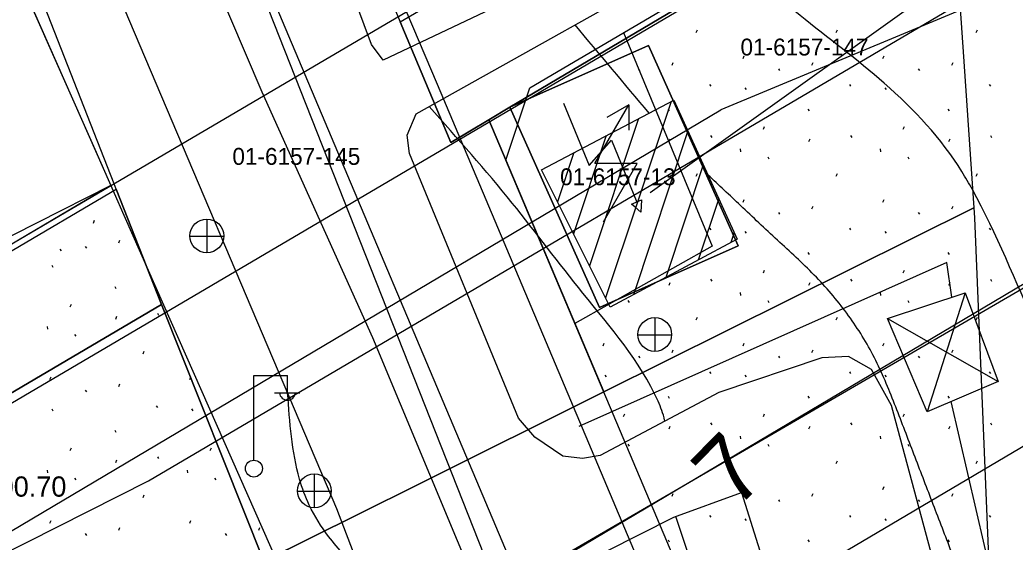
# Model space of a CAD drawing. Extents: x 412225 to 413380, y 4456471 to 4457189.
# Drawn here: x 412929 to 412987.9, y 4456763.4 to 4456794.3 of the extents above; entities that cross this region are included whole.
import ezdxf

# ---------------------------------------------------------------- set-up
doc = ezdxf.new("R2010")
doc.units = 0
for name, color, linetype in [('0_HALİHAZIR', 7, 'Continuous'), ('0_KADASTRO', 7, 'Continuous'), ('Level 28', 7, 'Continuous'), ('Level 41', 7, 'Continuous'), ('Level 54', 7, 'Continuous'), ('Level 57', 7, 'Continuous'), ('Level 62', 7, 'Continuous')]:
    doc.layers.add(name, color=color, linetype=linetype)

msp = doc.modelspace()

# ---------------------------------------------------------------- linework, layer by layer
at = {"layer": '0_HALİHAZIR'}
for p, q in [((412967.55464811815, 4456789.505210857), (412963.68200041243, 4456777.883002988)), ((412965.6375808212, 4456788.496912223), (412962.73310208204, 4456779.780277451)), ((412963.72051352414, 4456787.488613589), (412961.7842037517, 4456781.677551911)), ((412968.55706850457, 4456787.768561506), (412965.32237948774, 4456778.0609322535)), ((412961.8034462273, 4456786.480314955), (412960.8353054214, 4456783.574826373)), ((412969.4704023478, 4456785.764554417), (412967.24656162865, 4456779.090583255)), ((412970.383736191, 4456783.760547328), (412969.17074376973, 4456780.120234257)), ((412940.06145055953, 4456780.539574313), (412940.06144736, 4456782.539586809)), ((412939.0414424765, 4456781.529579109), (412941.0414553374, 4456781.52958182)), ((412971.2970700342, 4456781.756540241), (412971.0949259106, 4456781.149885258)), ((412984.9904091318, 4456778.171833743), (412982.74338794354, 4456771.127530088)), ((412966.60892248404, 4456774.700981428), (412966.6089192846, 4456776.700993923)), ((412980.3922891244, 4456776.6596347), (412986.942439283, 4456772.918489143)), ((412965.5889144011, 4456775.690986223), (412967.5889272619, 4456775.690988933)), ((412942.8245328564, 4456773.287723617), (412944.8245457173, 4456773.287727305)), ((412942.824540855, 4456768.287691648), (412942.8245328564, 4456773.287723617)), ((412944.8245474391, 4456772.2877208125), (412944.8245457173, 4456773.287727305)), ((412944.06454269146, 4456772.247718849), (412945.56455230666, 4456772.247721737)), ((412946.43116869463, 4456765.438062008), (412946.43116549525, 4456767.438074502)), ((412945.4111606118, 4456766.428066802), (412947.41117347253, 4456766.428069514))]:
    msp.add_line(p, q, dxfattribs=at)
for points in [[(413308.4388156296, 4456995.203321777), (413040.9655097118, 4456837.389696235), (412966.3203004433, 4456784.0920120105)], [(413308.1026904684, 4456965.941186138), (413265.17536630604, 4456940.383804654), (413047.2388700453, 4456812.664318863), (412821.4749323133, 4456681.3633888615)], [(412917.7086901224, 4456881.5526112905), (412937.6152038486, 4456893.993485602), (412965.0986242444, 4456911.722242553), (412966.55775599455, 4456912.320521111), (412967.60682320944, 4456912.419868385), (412968.2730751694, 4456912.2915480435), (412968.97310258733, 4456911.072181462), (412975.7800012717, 4456890.628391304), (412979.0852166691, 4456875.34957955), (412982.4303521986, 4456848.914734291), (412983.8100855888, 4456829.860014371), (412984.80188317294, 4456815.567194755), (412984.73758531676, 4456813.620030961), (412984.61027474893, 4456812.750803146), (412983.8057281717, 4456811.479879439), (412968.981717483, 4456801.220029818), (412956.5087617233, 4456794.795520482), (412950.4933372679, 4456791.951122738), (412949.80820960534, 4456792.88311961), (412943.5853300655, 4456809.585743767), (412933.58321717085, 4456834.421778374), (412919.3470839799, 4456870.661541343)], [(412970.3895452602, 4456772.276850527), (412963.3551016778, 4456768.531171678), (412962.2999109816, 4456768.359563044), (412961.1445825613, 4456768.49397431), (412959.47755318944, 4456769.6271224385), (412958.51259515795, 4456770.745372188), (412952.0471085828, 4456786.43777337), (412951.91236355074, 4456787.52140848), (412952.4456462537, 4456788.778420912), (412970.24761300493, 4456798.758868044), (412983.7087684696, 4456807.641052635), (412986.03422249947, 4456809.786371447), (412987.01260872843, 4456811.0535729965), (412987.97953971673, 4456812.982435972), (412988.71943952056, 4456814.6620406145), (412989.31414566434, 4456816.304578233), (412989.673163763, 4456818.7187413), (412989.4813438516, 4456820.710290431), (412987.09843241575, 4456841.406956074)], [(412912.3338145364, 4456721.138007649), (412944.0968596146, 4456732.816216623), (412949.428800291, 4456734.8243382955), (412952.0645053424, 4456735.829645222), (412954.3957129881, 4456737.232264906), (412956.07643688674, 4456738.560409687), (412956.7549867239, 4456739.646297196), (412956.81094854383, 4456740.818572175), (412956.5758358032, 4456742.245847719), (412947.7537477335, 4456765.371373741), (412933.57539528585, 4456798.729353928), (412933.0348227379, 4456799.672473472), (412932.6736096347, 4456800.142762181), (412931.8372840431, 4456800.177596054), (412903.86343912, 4456787.54379213)], [(412961.1927214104, 4456789.416470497), (412962.70540750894, 4456785.71073322), (412964.0235725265, 4456787.214891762), (412965.5268781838, 4456783.543968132)], [(412984.1970174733, 4456777.910908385), (412983.90346530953, 4456779.979840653), (412962.08734167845, 4456770.262789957)], [(413019.9746952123, 4456633.047413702), (413001.4027932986, 4456674.144647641), (412977.4870158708, 4456727.435688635), (412978.4704704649, 4456728.598761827), (412988.08734607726, 4456734.164746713), (412988.6723764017, 4456734.756794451), (412989.5044778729, 4456735.739833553), (412989.8223555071, 4456737.316875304), (412980.6293769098, 4456771.498741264), (412979.43216008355, 4456773.639070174), (412978.06978156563, 4456774.410984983), (412976.49552470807, 4456774.332081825), (412970.3895452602, 4456772.276850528)], [(412990.72640155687, 4456733.118940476), (412992.55684847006, 4456734.171821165), (412992.96476891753, 4456735.132760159), (412987.62227045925, 4456756.809600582), (412984.15826638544, 4456771.730997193)]]:
    msp.add_lwpolyline(points, dxfattribs=at)
for points in [[(412943.3238196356, 4456790.057343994), (412939.4909245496, 4456799.046003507), (412938.70499282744, 4456800.919310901), (412938.05075135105, 4456803.146533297), (412937.9630115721, 4456804.314800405), (412938.1889072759, 4456805.1392239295), (412938.85185022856, 4456805.499605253), (412939.8480472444, 4456804.724551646), (412960.3212070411, 4456752.9257408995), (412986.82998167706, 4456691.98834437), (413005.89755259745, 4456650.125919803), (413022.7759595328, 4456611.403394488), (413022.9094625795, 4456610.592647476), (413022.7975117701, 4456610.050995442), (413022.68699106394, 4456609.839968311), (413022.54919770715, 4456609.658840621), (413022.0677568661, 4456609.794060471), (413001.6159277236, 4456655.725913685), (412969.95159487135, 4456727.404019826), (412949.89096915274, 4456775.519233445)], [(412959.8864346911, 4456785.472045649), (412967.7247977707, 4456789.594702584), (412971.47971373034, 4456781.355789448), (412963.9581254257, 4456777.330904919)], [(412965.20789041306, 4456783.43790949), (412965.8148521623, 4456783.690502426), (412965.7569082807, 4456782.95677926), (412965.425993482, 4456783.246775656)], [(412980.3922891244, 4456776.6596347), (412984.9904091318, 4456778.171833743), (412986.942439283, 4456772.918489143), (412982.74338794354, 4456771.127530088)], [(412966.0379225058, 4456754.964335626), (412963.5381509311, 4456761.827732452), (412963.73038863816, 4456762.865573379), (412967.72407085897, 4456764.879687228), (412971.73460794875, 4456766.348776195), (412980.027344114, 4456739.939005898), (412980.2786440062, 4456737.722741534), (412979.901784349, 4456736.405953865), (412978.1772365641, 4456734.671536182), (412977.2515815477, 4456734.1220597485), (412974.9788596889, 4456732.868435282), (412974.68841881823, 4456732.765709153), (412970.1912750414, 4456744.452195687)]]:
    msp.add_lwpolyline(points, close=True, dxfattribs=at)
for centre, radius in [((412940.04624572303, 4456781.547738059), 1.0000000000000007), ((412966.59371764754, 4456775.709145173), 1.0000000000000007), ((412942.83482349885, 4456767.763292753), 0.5000000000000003), ((412946.41596385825, 4456766.446225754), 1.0000000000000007)]:
    msp.add_circle(centre, radius, dxfattribs=at)
msp.add_arc((412944.8247713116, 4456772.291403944), 0.4738143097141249, 184.83843333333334, 355.1464111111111, dxfattribs=at)
for points in [[(413053.76500377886, 4456704.629247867), (413052.31009316, 4456706.637104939), (413050.1315657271, 4456708.69451481), (413047.8770279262, 4456710.673514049), (413045.62393013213, 4456712.654103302), (413043.4112225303, 4456714.678402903), (413041.2798353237, 4456716.785703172), (413039.255118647, 4456718.994484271), (413037.33931252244, 4456721.3001261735), (413035.51458687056, 4456723.6798287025), (413033.75773157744, 4456726.110761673), (413032.0491465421, 4456728.576354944), (413030.3681416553, 4456731.061098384), (413028.69410680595, 4456733.550611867), (413027.017701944, 4456736.038515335), (413025.2607066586, 4456738.463978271), (413023.4366710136, 4456740.842230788), (413021.5360749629, 4456743.163402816), (413019.63637891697, 4456745.485314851), (413017.73749287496, 4456747.80789689), (413015.84314685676, 4456750.13415896), (413013.95709088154, 4456752.467141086), (413012.0853849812, 4456754.811583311), (413010.2941195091, 4456757.214766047), (413008.6383247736, 4456759.7072195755), (413007.12961083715, 4456762.296843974), (413005.6983873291, 4456764.933308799), (413004.28260390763, 4456767.5782237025), (413002.8622604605, 4456770.2207085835), (413001.44539703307, 4456772.865063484), (413000.03325363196, 4456775.5119284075), (412998.65432041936, 4456778.175843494), (412997.31642744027, 4456780.860278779), (412996.0273047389, 4456783.5690543), (412994.76132217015, 4456786.28881993), (412993.5044296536, 4456789.012835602), (412992.2438571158, 4456791.735151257), (412990.97342452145, 4456794.452846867), (412989.71664200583, 4456797.176712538), (412988.5131397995, 4456799.923488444), (412987.41844822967, 4456802.713874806), (412986.5962383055, 4456805.581242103), (412986.33318201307, 4456808.447260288), (412986.52883011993, 4456810.424703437)], [(413051.3493872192, 4456693.949911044), (413048.33344381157, 4456696.344091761), (413030.8623486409, 4456709.945962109), (413028.7287111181, 4456712.241743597), (413018.5230125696, 4456726.18156776), (413011.4370596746, 4456736.7443949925), (413011.0323160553, 4456737.36437837), (413003.30332634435, 4456749.578725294), (412993.014539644, 4456768.277160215), (412989.8770690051, 4456774.698616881), (412989.21898247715, 4456776.108964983), (412985.4136646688, 4456784.30212208), (412984.79994899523, 4456785.358377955), (412980.194960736, 4456790.588424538), (412970.6821754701, 4456799.036634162), (412970.67758543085, 4456799.042574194)], [(412966.262553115, 4456788.825620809), (412961.8687462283, 4456794.054597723), (412961.864906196, 4456794.059207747)], [(412967.1871656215, 4456770.571659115), (412967.17478813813, 4456770.633614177), (412966.7879938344, 4456771.754420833), (412962.3289146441, 4456778.158595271), (412958.14379894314, 4456783.493193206), (412953.2286478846, 4456789.214512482)], [(413045.5914548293, 4456690.832231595), (413043.3053868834, 4456692.774020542), (413040.9766987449, 4456694.663129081), (413038.5871703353, 4456696.474887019), (413036.1443016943, 4456698.214894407), (413033.66164288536, 4456699.898261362), (413031.14345393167, 4456701.528017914), (413028.5754347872, 4456703.074913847), (413025.95007543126, 4456704.521229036), (413023.27104588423, 4456705.8692035), (413020.56662625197, 4456707.167477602), (413017.86391662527, 4456708.469171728), (413015.19002709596, 4456709.826936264), (413012.6728382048, 4456711.42174259), (413010.4518807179, 4456713.340641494), (413008.536284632, 4456715.623053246), (413006.8671998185, 4456718.110226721), (413005.3312357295, 4456720.684650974), (413003.8804721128, 4456723.309815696), (413002.46331868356, 4456725.953960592), (413001.0268951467, 4456728.587295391), (412999.5183312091, 4456731.178409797), (412997.8863965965, 4456733.690773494), (412996.1089112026, 4456736.100936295), (412994.38189608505, 4456738.543209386), (412992.8756122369, 4456741.087573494), (412991.6294997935, 4456743.80957917), (412990.51545810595, 4456746.59506547), (412989.4099764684, 4456749.383971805), (412988.3119748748, 4456752.175828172), (412987.22033331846, 4456754.970174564), (412986.13395179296, 4456757.766580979), (412985.0516802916, 4456760.564577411), (412983.972438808, 4456763.363743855), (412982.89507733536, 4456766.163640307), (412981.81848586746, 4456768.963836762), (412980.73860438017, 4456771.762753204), (412979.52588213, 4456774.499389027), (412977.9689980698, 4456776.971042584), (412976.04242194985, 4456779.230104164), (412973.8645645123, 4456781.293214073), (412971.67706702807, 4456783.346253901), (412969.74537158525, 4456785.161232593)], [(412949.2127165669, 4456761.546947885), (412949.1604856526, 4456761.598946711), (412947.26477991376, 4456763.74507761), (412946.1143094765, 4456765.601157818), (412945.54586333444, 4456767.133976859), (412944.8330505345, 4456772.243008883)], [(412969.66039198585, 4456759.561016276), (412969.11907596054, 4456761.131005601), (412967.846731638, 4456764.921278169), (412967.84573667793, 4456764.924254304)]]:
    msp.add_spline(points, degree=3, dxfattribs=at)
at = {"layer": '0_KADASTRO'}
for points in [[(412951.511, 4456794.234), (412953.817, 4456795.602), (412954.075, 4456794.984), (412971.441, 4456805.28), (412982.148, 4456811.63), (412983.585, 4456812.482), (412983.536, 4456812.91), (413038.969, 4456838.295), (413039.412, 4456837.541), (412988.517, 4456807.371), (412984.022, 4456804.579), (412958.009, 4456789.166), (412956.761, 4456788.427), (412954.507, 4456787.092)], [(412929.134, 4456798.466), (412934.76, 4456801.079), (412934.87, 4456801.13), (412938.387, 4456802.761), (412938.498, 4456802.813), (412946.367, 4456806.4690000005), (412951.511, 4456794.234), (412954.507, 4456787.092), (412956.761, 4456788.427), (412963.581, 4456772.307), (412952.615, 4456766.849), (412949.02400000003, 4456765.062), (412943.419, 4456762.272), (412937.36, 4456777.48), (412934.68, 4456784.32), (412934.55, 4456784.64), (412929.63, 4456797.2)], [(412956.761, 4456788.427), (412958.009, 4456789.166), (412963.30700000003, 4456777.3), (412971.526, 4456780.965), (412966.227, 4456792.838), (412958.009, 4456789.166), (412984.022, 4456804.579), (412984.71, 4456794.721), (412984.867, 4456792.449), (412985.511, 4456783.221), (412963.581, 4456772.307)], [(412915.14, 4456790.66), (412928.8998092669, 4456796.870431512), (412934.35000000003, 4456784.54), (412921.2370205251, 4456777.899010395)], [(412958.009, 4456789.166), (412966.227, 4456792.838), (412971.526, 4456780.965), (412963.30700000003, 4456777.3)], [(412894.207, 4456760.178), (412908.66000000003, 4456768.99), (412934.68, 4456784.32), (412937.36, 4456777.48), (412897.155, 4456753.817), (412896.733, 4456754.729)], [(412758.558, 4456668.786), (412808.977, 4456694.209), (412902.634, 4456741.974), (412909.074, 4456745.1790000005), (412943.419, 4456762.272), (412949.02400000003, 4456765.062), (412952.615, 4456766.849), (412963.581, 4456772.307), (412985.511, 4456783.221), (412985.536, 4456782.6110000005), (412987.65, 4456731.4), (412981.45, 4456727.59), (412970.63300000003, 4456720.947), (412967.17100000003, 4456718.821), (412964.24, 4456717.0200000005), (412920.19, 4456689.98), (412911.66000000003, 4456684.75), (412892.499, 4456672.9860000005), (412877.7, 4456663.9), (412867.363, 4456657.565), (412824.012, 4456630.971), (412807.183, 4456620.644)], [(412897.155, 4456753.817), (412937.36, 4456777.48), (412943.419, 4456762.272), (412909.074, 4456745.1790000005), (412902.634, 4456741.974), (412901.37200000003, 4456744.697), (412897.302, 4456753.501)]]:
    msp.add_lwpolyline(points, close=True, dxfattribs=at)
at = {"layer": 'Level 28'}
for p, q in [((412959.18780700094, 4456790.32905295), (412987.039, 4456806.712)), ((412928.898, 4456796.868), (412933.404, 4456786.681)), ((412957.77008127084, 4456786.044743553), (412959.18780700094, 4456790.32905295)), ((412933.404, 4456786.681), (412935.13300000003, 4456782.772)), ((412976.95686626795, 4456740.655772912), (412957.77008127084, 4456786.044743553)), ((412935.13300000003, 4456782.772), (412958.079, 4456730.902))]:
    msp.add_line(p, q, dxfattribs=at)
at = {"layer": 'Level 41'}
for p, q in [((412969.053, 4456793.5940000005), (412969.125, 4456793.754)), ((412977.346, 4456793.5940000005), (412977.418, 4456793.754)), ((412985.639, 4456793.5940000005), (412985.711, 4456793.754)), ((412971.825, 4456792.064), (412971.895, 4456792.224)), ((412980.118, 4456792.064), (412980.188, 4456792.224)), ((412965.637, 4456791.433), (412965.69800000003, 4456791.342)), ((412967.615, 4456791.656), (412967.686, 4456791.816)), ((412973.92, 4456791.448), (412973.991, 4456791.342)), ((412975.908, 4456791.656), (412975.979, 4456791.816)), ((412982.213, 4456791.448), (412982.284, 4456791.342)), ((412984.201, 4456791.656), (412984.272, 4456791.816)), ((412969.835, 4456790.519), (412969.906, 4456790.4120000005)), ((412971.934, 4456790.3270000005), (412972.005, 4456790.22)), ((412978.128, 4456790.519), (412978.199, 4456790.4120000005)), ((412980.227, 4456790.3270000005), (412980.298, 4456790.22)), ((412986.42100000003, 4456790.519), (412986.492, 4456790.4120000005)), ((412967.379, 4456789.066), (412967.45, 4456788.959)), ((412975.672, 4456789.066), (412975.743, 4456788.959)), ((412983.965, 4456789.066), (412984.036, 4456788.959)), ((412973.031, 4456787.873), (412973.102, 4456788.032)), ((412981.324, 4456787.873), (412981.395, 4456788.032)), ((412967.43700000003, 4456787.144), (412967.509, 4456787.3040000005)), ((412969.902, 4456787.489), (412969.973, 4456787.382)), ((412975.73, 4456787.144), (412975.802, 4456787.3040000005)), ((412978.195, 4456787.489), (412978.266, 4456787.382)), ((412984.023, 4456787.144), (412984.09500000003, 4456787.3040000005)), ((412986.488, 4456787.489), (412986.559, 4456787.382)), ((412971.66000000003, 4456786.698), (412971.678, 4456786.538)), ((412979.953, 4456786.698), (412979.971, 4456786.538)), ((412973.29000000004, 4456786.228), (412973.36, 4456786.121)), ((412981.583, 4456786.228), (412981.653, 4456786.121)), ((412969.053, 4456785.084), (412969.125, 4456785.244)), ((412977.346, 4456785.084), (412977.418, 4456785.244)), ((412985.639, 4456785.084), (412985.711, 4456785.244)), ((412971.825, 4456783.5540000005), (412971.895, 4456783.714)), ((412980.118, 4456783.5540000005), (412980.188, 4456783.714)), ((412975.908, 4456783.146), (412975.979, 4456783.306)), ((412984.201, 4456783.146), (412984.272, 4456783.306)), ((412973.92, 4456782.938), (412973.991, 4456782.832)), ((412982.213, 4456782.938), (412982.284, 4456782.832)), ((412933.325, 4456782.313), (412933.395, 4456782.473)), ((412969.835, 4456782.009000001), (412969.906, 4456781.902)), ((412978.128, 4456782.009000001), (412978.199, 4456781.902)), ((412986.42100000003, 4456782.009000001), (412986.492, 4456781.902)), ((412971.934, 4456781.817), (412972.005, 4456781.71)), ((412980.227, 4456781.817), (412980.298, 4456781.71)), ((412931.335, 4456780.768), (412931.406, 4456780.661)), ((412932.838, 4456780.9290000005), (412932.909, 4456780.823)), ((412934.826, 4456781.137), (412934.897, 4456781.297)), ((412975.672, 4456780.556), (412975.743, 4456780.449)), ((412983.965, 4456780.556), (412984.036, 4456780.449)), ((412930.852, 4456779.808), (412930.923, 4456779.701)), ((412969.902, 4456778.979), (412969.973, 4456778.872)), ((412973.031, 4456779.363), (412973.102, 4456779.522)), ((412978.195, 4456778.979), (412978.266, 4456778.872)), ((412981.324, 4456779.363), (412981.395, 4456779.522)), ((412986.488, 4456778.979), (412986.559, 4456778.872)), ((412934.59, 4456778.547), (412934.661, 4456778.44)), ((412967.43700000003, 4456778.634000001), (412967.509, 4456778.794)), ((412975.73, 4456778.634000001), (412975.802, 4456778.794)), ((412984.023, 4456778.634000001), (412984.09500000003, 4456778.794)), ((412971.66000000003, 4456778.188), (412971.678, 4456778.028)), ((412979.953, 4456778.188), (412979.971, 4456778.028)), ((412931.949, 4456777.354), (412932.02, 4456777.513)), ((412964.99700000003, 4456777.718), (412965.067, 4456777.6110000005)), ((412973.29000000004, 4456777.718), (412973.36, 4456777.6110000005)), ((412981.583, 4456777.718), (412981.653, 4456777.6110000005)), ((412934.648, 4456776.625), (412934.72000000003, 4456776.785)), ((412937.113, 4456776.97), (412937.184, 4456776.863)), ((412969.053, 4456776.574), (412969.125, 4456776.734)), ((412977.346, 4456776.574), (412977.418, 4456776.734)), ((412985.639, 4456776.574), (412985.711, 4456776.734)), ((412930.578, 4456776.1790000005), (412930.596, 4456776.019)), ((412932.208, 4456775.709), (412932.278, 4456775.602)), ((412963.532, 4456775.044), (412963.602, 4456775.204)), ((412971.825, 4456775.044), (412971.895, 4456775.204)), ((412980.118, 4456775.044), (412980.188, 4456775.204)), ((412936.264, 4456774.565), (412936.336, 4456774.725)), ((412965.62700000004, 4456774.428), (412965.69800000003, 4456774.322)), ((412967.615, 4456774.636), (412967.686, 4456774.796)), ((412973.92, 4456774.428), (412973.991, 4456774.322)), ((412975.908, 4456774.636), (412975.979, 4456774.796)), ((412982.213, 4456774.428), (412982.284, 4456774.322)), ((412984.201, 4456774.636), (412984.272, 4456774.796)), ((412930.743, 4456773.035), (412930.813, 4456773.195)), ((412939.036, 4456773.035), (412939.106, 4456773.195)), ((412963.641, 4456773.307), (412963.712, 4456773.2)), ((412969.835, 4456773.499), (412969.906, 4456773.392)), ((412971.934, 4456773.307), (412972.005, 4456773.2)), ((412978.128, 4456773.499), (412978.199, 4456773.392)), ((412980.227, 4456773.307), (412980.298, 4456773.2)), ((412986.42100000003, 4456773.499), (412986.492, 4456773.392)), ((412934.826, 4456772.627), (412934.897, 4456772.7870000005)), ((412932.838, 4456772.419), (412932.909, 4456772.313)), ((412967.379, 4456772.046), (412967.45, 4456771.939)), ((412975.672, 4456772.046), (412975.743, 4456771.939)), ((412983.965, 4456772.046), (412984.036, 4456771.939)), ((412930.852, 4456771.298), (412930.923, 4456771.191)), ((412937.04600000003, 4456771.49), (412937.117, 4456771.383)), ((412939.145, 4456771.298), (412939.216, 4456771.191)), ((412964.738, 4456770.853), (412964.809, 4456771.012)), ((412973.031, 4456770.853), (412973.102, 4456771.012)), ((412981.324, 4456770.853), (412981.395, 4456771.012)), ((412967.43700000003, 4456770.124), (412967.509, 4456770.284)), ((412969.902, 4456770.4690000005), (412969.973, 4456770.362)), ((412975.73, 4456770.124), (412975.802, 4456770.284)), ((412978.195, 4456770.4690000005), (412978.266, 4456770.362)), ((412984.023, 4456770.124), (412984.09500000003, 4456770.284)), ((412986.488, 4456770.4690000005), (412986.559, 4456770.362)), ((412934.59, 4456770.0370000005), (412934.661, 4456769.93)), ((412971.66000000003, 4456769.678), (412971.678, 4456769.518)), ((412979.953, 4456769.678), (412979.971, 4456769.518)), ((412931.949, 4456768.8440000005), (412932.02, 4456769.0030000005)), ((412940.242, 4456768.8440000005), (412940.313, 4456769.0030000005)), ((412964.99700000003, 4456769.208), (412965.067, 4456769.101)), ((412973.29000000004, 4456769.208), (412973.36, 4456769.101)), ((412981.583, 4456769.208), (412981.653, 4456769.101)), ((412937.113, 4456768.46), (412937.184, 4456768.353)), ((412934.648, 4456768.115), (412934.72000000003, 4456768.275)), ((412969.053, 4456768.064), (412969.125, 4456768.224)), ((412977.346, 4456768.064), (412977.418, 4456768.224)), ((412985.639, 4456768.064), (412985.711, 4456768.224)), ((412930.578, 4456767.669), (412930.596, 4456767.509000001)), ((412932.208, 4456767.199), (412932.278, 4456767.092)), ((412938.871, 4456767.669), (412938.889, 4456767.509000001)), ((412940.501, 4456767.199), (412940.571, 4456767.092)), ((412971.825, 4456766.534), (412971.895, 4456766.694)), ((412980.118, 4456766.534), (412980.188, 4456766.694)), ((412936.264, 4456766.055), (412936.336, 4456766.215)), ((412967.615, 4456766.126), (412967.686, 4456766.286)), ((412975.908, 4456766.126), (412975.979, 4456766.286)), ((412984.201, 4456766.126), (412984.272, 4456766.286)), ((412973.92, 4456765.9180000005), (412973.991, 4456765.812)), ((412982.213, 4456765.9180000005), (412982.284, 4456765.812)), ((412969.835, 4456764.989), (412969.906, 4456764.882)), ((412971.934, 4456764.797), (412972.005, 4456764.69)), ((412978.128, 4456764.989), (412978.199, 4456764.882)), ((412980.227, 4456764.797), (412980.298, 4456764.69)), ((412986.42100000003, 4456764.989), (412986.492, 4456764.882)), ((412930.743, 4456764.525), (412930.813, 4456764.6850000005)), ((412934.826, 4456764.117000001), (412934.897, 4456764.277)), ((412939.036, 4456764.525), (412939.106, 4456764.6850000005)), ((412943.119, 4456764.117000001), (412943.19, 4456764.277)), ((412932.838, 4456763.909), (412932.909, 4456763.803)), ((412941.131, 4456763.909), (412941.202, 4456763.803)), ((412967.379, 4456763.536), (412967.45, 4456763.4290000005)), ((412975.672, 4456763.536), (412975.743, 4456763.4290000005)), ((412983.965, 4456763.536), (412984.036, 4456763.4290000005))]:
    msp.add_line(p, q, dxfattribs=at)
at = {"layer": 'Level 54'}
for p, q in [((413042.792, 4456819.117000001), (412970.517, 4456789.026000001)), ((412963.049, 4456785.845), (412965.049, 4456789.309)), ((412963.049, 4456785.845), (412965.049, 4456789.309)), ((412965.549, 4456785.845), (412963.049, 4456785.845)), ((412965.549, 4456785.845), (412963.049, 4456785.845)), ((412963.55, 4456782.382), (412965.549, 4456785.845)), ((412963.55, 4456782.382), (412965.549, 4456785.845)), ((412879.336, 4456738.107), (412936.582, 4456767.038))]:
    msp.add_line(p, q, dxfattribs=at)
for points in [[(412772.86100000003, 4456680.089), (413040.614, 4456837.658)], [(412772.521, 4456650.705), (412780.988, 4456655.646), (413046.364, 4456813.097)], [(412928.355, 4456780.993), (412981.365, 4456812.189)], [(412936.582, 4456767.038), (412989.559, 4456798.214)], [(412838.075, 4456710.447), (412970.517, 4456789.026000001)], [(412965.049, 4456789.309), (412963.75, 4456788.559)], [(412965.049, 4456789.309), (412963.75, 4456788.559)], [(412965.049, 4456789.309), (412965.049, 4456787.809)], [(412965.049, 4456789.309), (412965.049, 4456787.809)], [(412887.855, 4456709.671), (412995.37700000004, 4456773.192)]]:
    msp.add_lwpolyline(points, dxfattribs=at)
at = {"layer": 'Level 57'}
for p, q in [((412964.738, 4456793.5940000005), (412970.004, 4456780.938)), ((412970.004, 4456780.938), (412961.86100000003, 4456776.368))]:
    msp.add_line(p, q, dxfattribs=at)
msp.add_lwpolyline([(412934.357, 4456784.527), (412928.35000000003, 4456780.99), (412921.7, 4456776.93), (412911.4, 4456770.66), (412900.145, 4456763.798)], dxfattribs=at)
at = {"layer": 'Level 62'}
for p, q in [((412968.1737821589, 4456738.325298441), (412939.393, 4456806.407)), ((412953.71, 4456790.512), (412950.268, 4456798.655)), ((412974.1723224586, 4456742.113951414), (412953.71, 4456790.512))]:
    msp.add_line(p, q, dxfattribs=at)

# ---------------------------------------------------------------- texts
at = {"layer": '0_HALİHAZIR'}
msp.add_text('100.70 ', height=1.2, dxfattribs=at).set_placement((412926.81371936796, 4456766.09993942))
at = {"layer": '0_KADASTRO'}
for s, height, p in [('01-6157-147', 1.0000019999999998, (412971.674064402, 4456792.237115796)), ('01-6157-147', 1.0000019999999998, (412971.674064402, 4456792.237115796)), ('01-6157-145', 1, (412941.55883792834, 4456785.759854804)), ('01-6157-145', 1, (412941.55883792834, 4456785.759854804)), ('01-6157-13', 1.000002, (412960.985, 4456784.552)), ('01-6157-13', 1.000002, (412960.985, 4456784.552))]:
    msp.add_text(s, height=height, dxfattribs=at).set_placement(p)
at = {"layer": 'Level 54'}
msp.add_text('7', height=4.000002, rotation=45.56091944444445, dxfattribs=at).set_placement((412971.36, 4456765.238))

doc.saveas('drawing.dxf')
